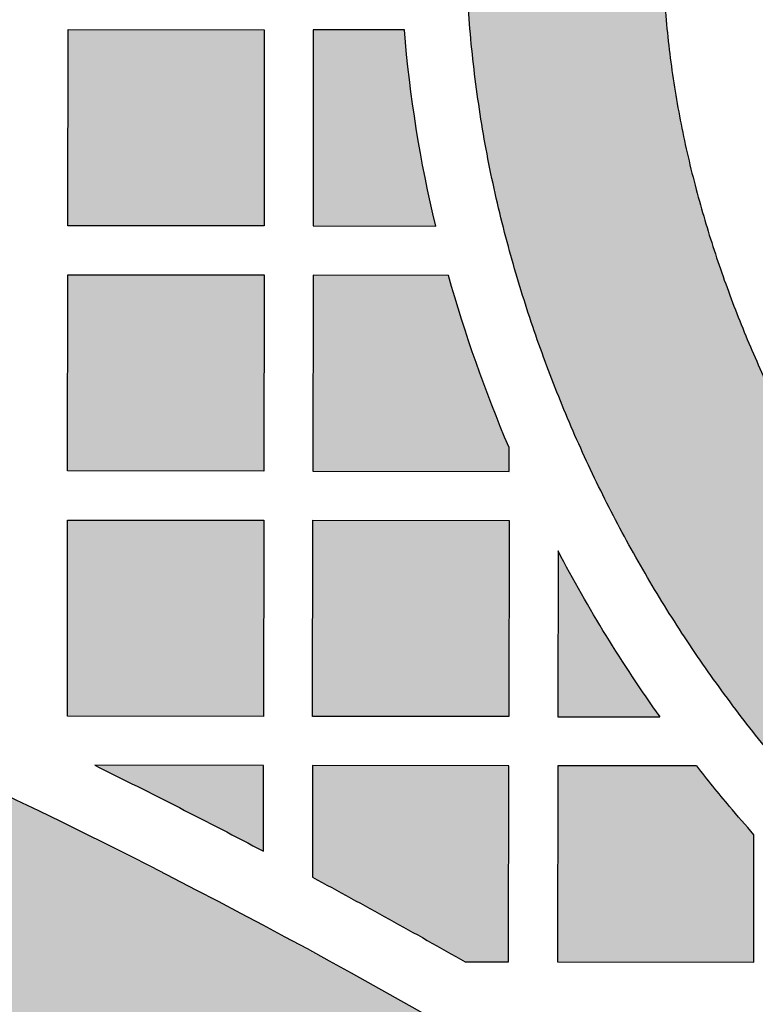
# Model space of a CAD drawing. Header units: millimetres. Extents: x -3873 to -97, y 912 to 4165.
# Tile 388 of 725: x -3150 to -3105, y 1816 to 1877. Entities that reach past the tile are written whole.
import ezdxf

# ---------------------------------------------------------------- set-up
doc = ezdxf.new("R2010")
doc.units = ezdxf.units.MM
doc.layers.add('pattern', color=7, linetype='Continuous', true_color=0x000000)

msp = doc.modelspace()

# ---------------------------------------------------------------- hatches: boundary and pattern name
at = {"layer": 'pattern'}
for points in [[(-3066.674, 1816.894), (-3080.544, 1811.159), (-3082.114, 1812.206), (-3083.666, 1813.283), (-3085.2, 1814.389), (-3086.714, 1815.524), (-3088.209, 1816.686), (-3089.683, 1817.877), (-3091.135, 1819.095), (-3092.566, 1820.339), (-3093.973, 1821.609), (-3095.357, 1822.904), (-3096.716, 1824.224), (-3098.05, 1825.567), (-3099.359, 1826.934), (-3100.642, 1828.324), (-3101.898, 1829.735), (-3103.126, 1831.167), (-3104.564, 1832.922), (-3105.956, 1834.721), (-3107.302, 1836.561), (-3108.599, 1838.441), (-3109.846, 1840.36), (-3111.04, 1842.314), (-3112.181, 1844.302), (-3113.267, 1846.322), (-3114.296, 1848.37), (-3115.268, 1850.446), (-3116.181, 1852.547), (-3117.036, 1854.669), (-3117.83, 1856.811), (-3118.563, 1858.969), (-3119.235, 1861.143), (-3119.846, 1863.327), (-3120.429, 1865.684), (-3120.937, 1868.067), (-3121.367, 1870.473), (-3121.719, 1872.898), (-3121.992, 1875.339), (-3122.184, 1877.792), (-3122.295, 1880.253), (-3122.325, 1882.717), (-3122.273, 1885.181), (-3122.14, 1887.641), (-3121.925, 1890.092), (-3121.63, 1892.53), (-3121.256, 1894.953), (-3120.804, 1897.355), (-3120.275, 1899.733), (-3119.67, 1902.084), (-3119.121, 1903.993), (-3118.525, 1905.893), (-3117.883, 1907.781), (-3117.194, 1909.656), (-3116.46, 1911.516), (-3115.68, 1913.36), (-3114.856, 1915.185), (-3113.987, 1916.99), (-3113.075, 1918.774), (-3112.121, 1920.534), (-3111.125, 1922.27), (-3110.088, 1923.98), (-3109.011, 1925.663), (-3107.896, 1927.317), (-3106.744, 1928.94), (-3105.556, 1930.533), (-3104.249, 1931.131), (-3102.926, 1931.698), (-3101.586, 1932.233), (-3100.232, 1932.736), (-3098.864, 1933.206), (-3097.484, 1933.643), (-3096.093, 1934.046), (-3094.691, 1934.415), (-3093.281, 1934.748), (-3091.864, 1935.047), (-3090.44, 1935.311), (-3089.012, 1935.539), (-3087.581, 1935.732), (-3086.147, 1935.889), (-3084.712, 1936.011), (-3083.278, 1936.098), (-3084.373, 1935.227), (-3085.455, 1934.332), (-3086.521, 1933.414), (-3087.572, 1932.471), (-3088.606, 1931.506), (-3089.623, 1930.518), (-3090.622, 1929.508), (-3091.602, 1928.476), (-3092.563, 1927.423), (-3093.504, 1926.35), (-3094.424, 1925.256), (-3095.323, 1924.143), (-3096.2, 1923.011), (-3097.055, 1921.861), (-3097.886, 1920.693), (-3098.694, 1919.509), (-3099.478, 1918.308), (-3100.237, 1917.092), (-3100.972, 1915.862), (-3101.68, 1914.618), (-3102.363, 1913.36), (-3103.02, 1912.091), (-3103.65, 1910.81), (-3104.254, 1909.518), (-3104.831, 1908.217), (-3105.38, 1906.907), (-3105.902, 1905.589), (-3106.397, 1904.263), (-3106.864, 1902.932), (-3107.303, 1901.594), (-3107.715, 1900.252), (-3108.098, 1898.907), (-3108.605, 1896.935), (-3109.049, 1894.94), (-3109.429, 1892.925), (-3109.743, 1890.894), (-3109.99, 1888.848), (-3110.17, 1886.792), (-3110.282, 1884.729), (-3110.325, 1882.663), (-3110.3, 1880.596), (-3110.207, 1878.532), (-3110.046, 1876.475), (-3109.817, 1874.427), (-3109.522, 1872.392), (-3109.161, 1870.374), (-3108.735, 1868.376), (-3108.246, 1866.399), (-3107.723, 1864.531), (-3107.149, 1862.673), (-3106.522, 1860.827), (-3105.843, 1858.995), (-3105.112, 1857.18), (-3104.331, 1855.384), (-3103.5, 1853.609), (-3102.619, 1851.857), (-3101.691, 1850.13), (-3100.715, 1848.43), (-3099.694, 1846.758), (-3098.628, 1845.118), (-3097.519, 1843.51), (-3096.368, 1841.936), (-3095.177, 1840.398), (-3093.948, 1838.897), (-3092.516, 1837.237), (-3091.041, 1835.609), (-3089.525, 1834.013), (-3087.969, 1832.452), (-3086.375, 1830.927), (-3084.742, 1829.44), (-3083.074, 1827.991), (-3081.37, 1826.583), (-3079.633, 1825.215), (-3077.864, 1823.891), (-3076.065, 1822.61), (-3074.238, 1821.374), (-3072.383, 1820.183), (-3070.503, 1819.039), (-3068.599, 1817.943)], [(-3146.647, 1876.105), (-3134.648, 1876.094), (-3134.659, 1864.094), (-3146.659, 1864.106)], [(-3124.162, 1864.084), (-3124.502, 1865.565), (-3124.814, 1867.053), (-3125.096, 1868.548), (-3125.35, 1870.048), (-3125.575, 1871.553), (-3125.77, 1873.061), (-3125.936, 1874.572), (-3126.073, 1876.086), (-3131.648, 1876.091), (-3131.659, 1864.091)], [(-3066.28, 1759.788), (-3072.296, 1764.91), (-3078.431, 1769.928), (-3084.682, 1774.836), (-3091.046, 1779.632), (-3097.52, 1784.311), (-3104.101, 1788.869), (-3110.785, 1793.304), (-3117.57, 1797.612), (-3124.451, 1801.789), (-3131.425, 1805.832), (-3138.488, 1809.738), (-3145.636, 1813.505), (-3152.864, 1817.13), (-3160.169, 1820.609), (-3167.545, 1823.942), (-3174.989, 1827.124), (-3182.496, 1830.156), (-3190.062, 1833.034), (-3197.681, 1835.758), (-3205.348, 1838.325), (-3213.06, 1840.734), (-3220.811, 1842.985), (-3228.596, 1845.077), (-3236.411, 1847.008), (-3244.25, 1848.779), (-3252.109, 1850.389), (-3259.982, 1851.838), (-3267.865, 1853.127), (-3275.754, 1854.255), (-3283.642, 1855.224), (-3291.526, 1856.033), (-3299.4, 1856.684), (-3297.436, 1857.612), (-3295.442, 1858.489), (-3293.421, 1859.315), (-3291.376, 1860.087), (-3289.307, 1860.805), (-3287.217, 1861.468), (-3285.109, 1862.075), (-3282.984, 1862.625), (-3280.845, 1863.117), (-3278.695, 1863.552), (-3276.535, 1863.929), (-3274.368, 1864.246), (-3272.197, 1864.506), (-3270.023, 1864.706), (-3267.85, 1864.848), (-3265.679, 1864.932), (-3253.616, 1862.888), (-3241.582, 1860.479), (-3229.592, 1857.705), (-3217.665, 1854.566), (-3205.815, 1851.064), (-3194.06, 1847.203), (-3182.416, 1842.986), (-3170.899, 1838.419), (-3159.524, 1833.508), (-3148.308, 1828.258), (-3137.264, 1822.679), (-3126.407, 1816.779), (-3115.752, 1810.568), (-3105.311, 1804.055), (-3095.096, 1797.251), (-3085.119, 1790.169), (-3083.575, 1788.55), (-3082.071, 1786.885), (-3080.611, 1785.176), (-3079.195, 1783.423), (-3077.826, 1781.63), (-3076.506, 1779.797), (-3075.236, 1777.927), (-3074.018, 1776.021), (-3072.853, 1774.083), (-3071.742, 1772.114), (-3070.687, 1770.117), (-3069.689, 1768.093), (-3068.749, 1766.046), (-3067.867, 1763.978), (-3067.044, 1761.891)], [(-3146.662, 1861.105), (-3134.662, 1861.094), (-3134.673, 1849.094), (-3146.673, 1849.106)], [(-3119.675, 1850.536), (-3120.726, 1853.123), (-3121.695, 1855.743), (-3122.578, 1858.394), (-3123.376, 1861.069), (-3131.662, 1861.091), (-3131.673, 1849.091), (-3119.673, 1849.08)], [(-3146.676, 1846.105), (-3134.676, 1846.094), (-3134.688, 1834.094), (-3146.687, 1834.105)], [(-3131.676, 1846.091), (-3119.676, 1846.08), (-3119.688, 1834.08), (-3131.688, 1834.091)], [(-3110.44, 1834.071), (-3112.128, 1836.524), (-3113.733, 1839.035), (-3115.25, 1841.599), (-3116.678, 1844.212), (-3116.687, 1834.077)], [(-3145.02, 1831.103), (-3134.699, 1825.851), (-3134.691, 1831.094)], [(-3131.697, 1824.254), (-3122.359, 1819.082), (-3119.702, 1819.08), (-3119.69, 1831.08), (-3131.69, 1831.091)], [(-3104.698, 1826.861), (-3106.186, 1828.59), (-3107.202, 1829.82), (-3108.197, 1831.069), (-3116.69, 1831.077), (-3116.702, 1819.077), (-3104.702, 1819.066)]]:
    msp.add_hatch(color=256, dxfattribs=at).paths.add_polyline_path(points, flags=0)

# ---------------------------------------------------------------- linework, layer by layer
for points in [[(-3146.647, 1876.105), (-3134.648, 1876.094), (-3134.659, 1864.094), (-3146.659, 1864.106)], [(-3146.662, 1861.105), (-3134.662, 1861.094), (-3134.673, 1849.094), (-3146.673, 1849.106)], [(-3146.676, 1846.105), (-3134.676, 1846.094), (-3134.688, 1834.094), (-3146.687, 1834.105)], [(-3131.676, 1846.091), (-3119.676, 1846.08), (-3119.688, 1834.08), (-3131.688, 1834.091)]]:
    msp.add_lwpolyline(points, close=True, dxfattribs=at)
for points in [[(-3126.073, 1876.086), (-3131.648, 1876.091), (-3131.659, 1864.091), (-3124.162, 1864.084)], [(-3123.376, 1861.069), (-3131.662, 1861.091), (-3131.673, 1849.091), (-3119.673, 1849.08), (-3119.675, 1850.536)], [(-3116.678, 1844.212), (-3116.687, 1834.077), (-3110.44, 1834.071)], [(-3134.699, 1825.851), (-3134.691, 1831.094), (-3145.02, 1831.103)], [(-3122.359, 1819.082), (-3119.702, 1819.08), (-3119.69, 1831.08), (-3131.69, 1831.091), (-3131.697, 1824.254)], [(-3108.197, 1831.069), (-3116.69, 1831.077), (-3116.702, 1819.077), (-3104.702, 1819.066), (-3104.698, 1826.861)]]:
    msp.add_lwpolyline(points, dxfattribs=at)
at = {"layer": 'pattern', "extrusion": (0, 0, -1)}
for centre, radius, start, end in [((3047.9, 1882.38), 78.426, 346.5095, 355.39686), ((3328.4, 1458.038), 411.7, 98.763, 126.22215), ((3039.764, 1884.534), 86.842, 336.95253, 344.32384), ((3328.4, 1458.038), 387.7, 90.31409, 130.77821), ((3039.764, 1884.534), 86.842, 324.47267, 332.33418), ((3328.4, 1458.038), 415.7, 116.17638, 117.77258), ((3039.764, 1884.534), 86.842, 319.89392, 321.99991), ((3023.704, 1898.061), 107.84, 318.68216, 319.89392), ((3328.4, 1458.038), 415.7, 118.24128, 119.71257)]:
    msp.add_arc(centre, radius, start, end, dxfattribs=at)
at = {"layer": 'pattern'}
for radius, start, end in [(399.7, 49.02028, 85.83933), (375.7, 54.09707, 89.67762)]:
    msp.add_arc((-3328.4, 1458.038), radius, start, end, dxfattribs=at)
for points, weights, knots in [([(-3083.278, 1936.098), (-3101.862, 1921.623), (-3108.098, 1898.907), (-3112.555, 1882.673), (-3108.246, 1866.399), (-3104.18, 1851.046), (-3093.948, 1838.897), (-3082.449, 1825.245), (-3066.674, 1816.894)], [1, 0.949062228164, 1, 0.965508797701, 1, 0.975776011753, 1, 0.98163196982, 1], [176.135128, 176.135128, 176.135128, 221.623144, 221.623144, 254.509836, 254.509836, 285.759079, 285.759079, 321.018699, 321.018699, 321.018699]), ([(-3080.544, 1811.159), (-3093.304, 1819.505), (-3103.126, 1831.167), (-3115.091, 1845.373), (-3119.846, 1863.327), (-3124.984, 1882.729), (-3119.67, 1902.084), (-3115.387, 1917.685), (-3105.556, 1930.533)], [1, 0.989391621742, 1, 0.975776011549, 1, 0.965508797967, 1, 0.981507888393, 1], [15.040213, 15.040213, 15.040213, 45.317783, 45.317783, 81.860364, 81.860364, 121.068797, 121.068797, 153.024042, 153.024042, 153.024042])]:
    msp.add_rational_spline(points, weights, degree=2, knots=knots, dxfattribs=at)

doc.saveas('drawing.dxf')
